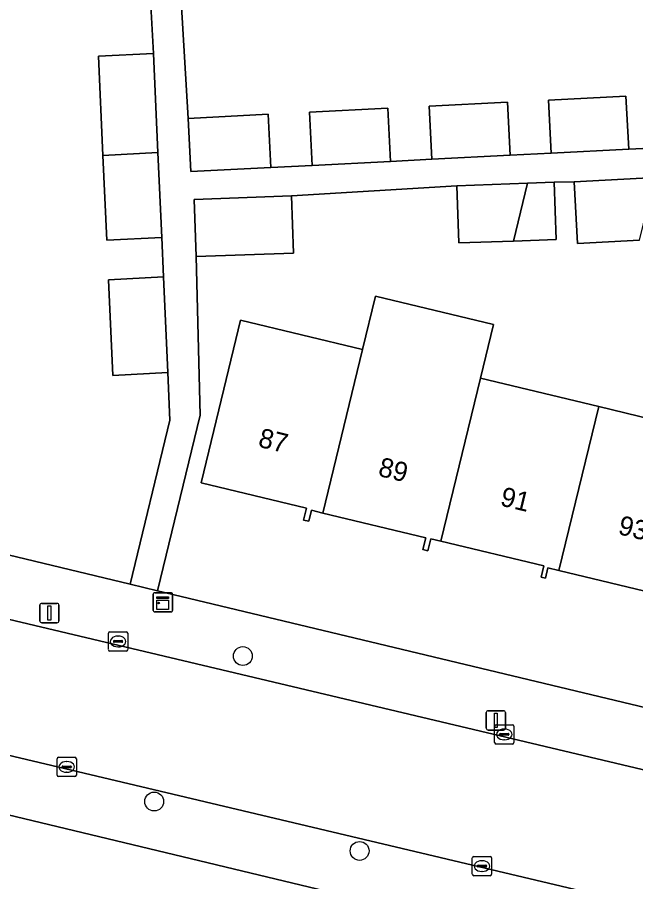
# Model space of a CAD drawing. Extents: x 161084 to 161928, y 385354 to 386522.
# Drawn here: x 161502.73 to 161534.78, y 385812.12 to 385856.95 of the extents above; entities that cross this region are included whole.
import ezdxf

# ---------------------------------------------------------------- set-up
doc = ezdxf.new("R2010")
doc.units = 0
for name, color, linetype in [('IMGEO_Boom', 7, 'Continuous'), ('IMGEO_Erf', 7, 'Continuous'), ('IMGEO_Kast', 7, 'Continuous'), ('IMGEO_Kolk', 7, 'Continuous'), ('IMGEO_Lichtmast', 7, 'Continuous'), ('IMGEO_Pand', 7, 'Continuous'), ('IMGEO_Pand_nummerreeks', 7, 'Continuous'), ('IMGEO_Rijbaan_lokaal_open', 7, 'Continuous'), ('IMGEO_Voetpad_open', 7, 'Continuous')]:
    doc.layers.add(name, color=color, linetype=linetype)

msp = doc.modelspace()

# ---------------------------------------------------------------- linework, layer by layer
at = {"layer": 'IMGEO_Boom'}
for centre in [(161514.416, 385823.825), (161509.821, 385816.279), (161520.468, 385813.719)]:
    msp.add_circle(centre, 0.489, dxfattribs=at)
at = {"layer": 'IMGEO_Erf'}
for points in [[(161506.934, 385854.937), (161509.78, 385855.065), (161509.655, 385857.555), (161506.823, 385857.407), (161506.599, 385862.364), (161506.389, 385867.019), (161509.152, 385867.17), (161508.883, 385872.876), (161500, 385872.415), (161490.05, 385871.898)], [(161535.975, 385862.032), (161529.783, 385861.708), (161523.592, 385861.384), (161523.778, 385857.833), (161517.586, 385857.51), (161517.4, 385861.061), (161511.04, 385860.728), (161511.573, 385851.707), (161515.731, 385851.918), (161515.872, 385849.16), (161518.017, 385849.269), (161517.873, 385852.027), (161521.929, 385852.233), (161522.069, 385849.475), (161524.21, 385849.584), (161524.065, 385852.342), (161528.13, 385852.548), (161528.271, 385849.791), (161530.401, 385849.899), (161530.257, 385852.656), (161534.274, 385852.86), (161534.414, 385850.102), (161536.594, 385850.213)], [(161491.085, 385831.751), (161500, 385829.611), (161508.577, 385827.552), (161510.638, 385836.052), (161510.526, 385838.535), (161507.682, 385838.381), (161507.458, 385843.339), (161510.302, 385843.488), (161510.21, 385845.525), (161507.365, 385845.396), (161507.167, 385849.778), (161506.934, 385854.937)], [(161534.982, 385845.393), (161531.764, 385845.217), (161531.589, 385848.417), (161530.545, 385848.394), (161530.651, 385845.425), (161528.451, 385845.347), (161525.613, 385845.245), (161525.507, 385848.214), (161516.935, 385847.687), (161517.041, 385844.719), (161512.002, 385844.539), (161512.203, 385836.317), (161509.996, 385827.212), (161535.75, 385821.031)], [(161536.123, 385826.981), (161530.797, 385828.268), (161530.224, 385828.406), (161530.094, 385827.866), (161529.871, 385827.92), (161530.01, 385828.495), (161524.682, 385829.782), (161524.152, 385829.91), (161524.001, 385829.282), (161523.745, 385829.343), (161523.892, 385829.953), (161518.554, 385831.242), (161517.98, 385831.381), (161517.842, 385830.811), (161517.568, 385830.877), (161517.715, 385831.487), (161512.262, 385832.804), (161513.436, 385837.665), (161514.3, 385841.242), (161520.613, 385839.717), (161521.283, 385842.49), (161527.407, 385841.011), (161526.737, 385838.238), (161532.86, 385836.759), (161539.18, 385835.232)], [(161552.134, 385803.608), (161500, 385816.134), (161468.662, 385823.663), (161467.677, 385819.591), (161472.782, 385818.395), (161477.719, 385817.238), (161482.825, 385816.041), (161481.015, 385808.32), (161480.733, 385808.386), (161478.616, 385800.838), (161474.075, 385801.922), (161474.608, 385803.969), (161472.106, 385804.648), (161473.328, 385809.863), (161470.914, 385810.429), (161469.677, 385805.411), (161468.399, 385800.226), (161466.047, 385800.778)]]:
    msp.add_lwpolyline(points, dxfattribs=at)
at = {"layer": 'IMGEO_Kast'}
for p, q in [((161509.771, 385826.184), (161509.771, 385827.025)), ((161509.771, 385827.025), (161509.771, 385826.184)), ((161509.846, 385827.109), (161510.687, 385827.109)), ((161510.687, 385827.109), (161509.846, 385827.109)), ((161510.771, 385827.034), (161510.771, 385826.193)), ((161510.771, 385826.193), (161510.771, 385827.034)), ((161510.696, 385826.109), (161509.855, 385826.109)), ((161509.855, 385826.109), (161510.696, 385826.109))]:
    msp.add_line(p, q, dxfattribs=at)
for points in [[(161509.966, 385826.899), (161510.566, 385826.899), (161510.566, 385826.814), (161509.966, 385826.814), (161509.966, 385826.899)], [(161509.966, 385826.724), (161510.566, 385826.724), (161510.566, 385826.235), (161509.966, 385826.235), (161509.966, 385826.724)]]:
    msp.add_lwpolyline(points, dxfattribs=at)
msp.add_circle((161510.05, 385826.573), 0.0377, dxfattribs=at)
for centre, start, end in [((161509.849, 385827.031), 92.4484, 184.2845), ((161509.849, 385827.031), 92.4484, 184.2845), ((161510.693, 385827.031), 2.4484, 94.2845), ((161510.693, 385827.031), 2.4484, 94.2845), ((161509.849, 385826.187), 182.4484, 274.2845), ((161509.849, 385826.187), 182.4484, 274.2845), ((161510.693, 385826.187), 272.4484, 4.2845), ((161510.693, 385826.187), 272.4484, 4.2845)]:
    msp.add_arc(centre, 0.0779, start, end, dxfattribs=at)
at = {"layer": 'IMGEO_Kolk'}
for p, q in [((161507.447, 385824.155), (161507.447, 385825.007)), ((161507.522, 385825.081), (161508.374, 385825.081)), ((161508.448, 385825.007), (161508.448, 385824.155)), ((161507.706, 385824.575), (161507.706, 385824.587)), ((161508.144, 385824.538), (161507.746, 385824.538)), ((161507.749, 385824.624), (161508.147, 385824.624)), ((161507.935, 385824.861), (161507.96, 385824.861)), ((161508.19, 385824.587), (161508.19, 385824.575)), ((161508.374, 385824.081), (161507.522, 385824.081)), ((161507.958, 385824.301), (161507.933, 385824.301)), ((161527.465, 385819.334), (161527.465, 385820.186)), ((161527.54, 385820.26), (161528.392, 385820.26)), ((161527.953, 385820.04), (161527.978, 385820.04)), ((161528.466, 385820.186), (161528.466, 385819.334)), ((161527.724, 385819.754), (161527.724, 385819.766)), ((161528.162, 385819.717), (161527.764, 385819.717)), ((161527.767, 385819.803), (161528.165, 385819.803)), ((161528.208, 385819.766), (161528.208, 385819.754)), ((161528.392, 385819.26), (161527.54, 385819.26)), ((161527.976, 385819.48), (161527.951, 385819.48)), ((161504.786, 385817.65), (161504.786, 385818.502)), ((161504.861, 385818.576), (161505.713, 385818.576)), ((161505.274, 385818.356), (161505.299, 385818.356)), ((161505.787, 385818.502), (161505.787, 385817.65)), ((161505.045, 385818.07), (161505.045, 385818.082)), ((161505.483, 385818.033), (161505.085, 385818.033)), ((161505.088, 385818.119), (161505.486, 385818.119)), ((161505.297, 385817.796), (161505.272, 385817.796)), ((161505.529, 385818.082), (161505.529, 385818.07)), ((161505.713, 385817.576), (161504.861, 385817.576)), ((161526.31, 385812.505), (161526.31, 385813.357)), ((161526.385, 385813.431), (161527.237, 385813.431)), ((161527.311, 385813.357), (161527.311, 385812.505)), ((161526.569, 385812.925), (161526.569, 385812.937)), ((161527.007, 385812.888), (161526.609, 385812.888)), ((161526.612, 385812.974), (161527.01, 385812.974)), ((161526.798, 385813.211), (161526.823, 385813.211)), ((161527.053, 385812.937), (161527.053, 385812.925)), ((161527.237, 385812.431), (161526.385, 385812.431)), ((161526.821, 385812.651), (161526.796, 385812.651))]:
    msp.add_line(p, q, dxfattribs=at)
for points in [[(161507.447, 385824.155), (161507.447, 385825.007)], [(161507.522, 385825.081), (161508.374, 385825.081)], [(161508.448, 385825.007), (161508.448, 385824.155)], [(161508.374, 385824.081), (161507.522, 385824.081)], [(161527.465, 385819.334), (161527.465, 385820.186)], [(161527.54, 385820.26), (161528.392, 385820.26)], [(161528.466, 385820.186), (161528.466, 385819.334)], [(161528.392, 385819.26), (161527.54, 385819.26)], [(161504.786, 385817.65), (161504.786, 385818.502)], [(161504.861, 385818.576), (161505.713, 385818.576)], [(161505.787, 385818.502), (161505.787, 385817.65)], [(161505.713, 385817.576), (161504.861, 385817.576)], [(161526.31, 385812.505), (161526.31, 385813.357)], [(161526.385, 385813.431), (161527.237, 385813.431)], [(161527.311, 385813.357), (161527.311, 385812.505)], [(161527.237, 385812.431), (161526.385, 385812.431)]]:
    msp.add_lwpolyline(points, dxfattribs=at)
for centre, radius, start, end in [((161507.524, 385825.005), 0.0765, 91.552, 178.448), ((161507.524, 385825.005), 0.0765, 91.552, 178.448), ((161508.372, 385825.005), 0.0765, 1.552, 88.448), ((161508.372, 385825.005), 0.0765, 1.552, 88.448), ((161507.746, 385824.584), 0.0403, 85.8775, 175.7526), ((161507.743, 385824.574), 0.0366, 178.938, 274.7102), ((161508.147, 385824.581), 0.043, 264.8664, 352.4533), ((161508.151, 385824.586), 0.0386, 1.7309, 96.639), ((161507.524, 385824.157), 0.0765, 181.552, 268.448), ((161507.524, 385824.157), 0.0765, 181.552, 268.448), ((161508.372, 385824.157), 0.0765, 271.552, 358.448), ((161508.372, 385824.157), 0.0765, 271.552, 358.448), ((161527.542, 385820.184), 0.0765, 91.552, 178.448), ((161527.542, 385820.184), 0.0765, 91.552, 178.448), ((161528.39, 385820.184), 0.0765, 1.552, 88.448), ((161528.39, 385820.184), 0.0765, 1.552, 88.448), ((161527.764, 385819.763), 0.0403, 85.8775, 175.7526), ((161527.761, 385819.753), 0.0366, 178.938, 274.7102), ((161528.165, 385819.76), 0.043, 264.8664, 352.4533), ((161528.169, 385819.765), 0.0386, 1.7309, 96.639), ((161527.542, 385819.336), 0.0765, 181.552, 268.448), ((161527.542, 385819.336), 0.0765, 181.552, 268.448), ((161528.39, 385819.336), 0.0765, 271.552, 358.448), ((161528.39, 385819.336), 0.0765, 271.552, 358.448), ((161504.863, 385818.5), 0.0765, 91.552, 178.448), ((161504.863, 385818.5), 0.0765, 91.552, 178.448), ((161505.711, 385818.5), 0.0765, 1.552, 88.448), ((161505.711, 385818.5), 0.0765, 1.552, 88.448), ((161505.085, 385818.079), 0.0403, 85.8775, 175.7526), ((161505.082, 385818.069), 0.0366, 178.938, 274.7102), ((161505.486, 385818.076), 0.043, 264.8664, 352.4533), ((161505.49, 385818.081), 0.0386, 1.7309, 96.639), ((161504.863, 385817.652), 0.0765, 181.552, 268.448), ((161504.863, 385817.652), 0.0765, 181.552, 268.448), ((161505.711, 385817.652), 0.0765, 271.552, 358.448), ((161505.711, 385817.652), 0.0765, 271.552, 358.448), ((161526.387, 385813.355), 0.0765, 91.552, 178.448), ((161526.387, 385813.355), 0.0765, 91.552, 178.448), ((161527.235, 385813.355), 0.0765, 1.552, 88.448), ((161527.235, 385813.355), 0.0765, 1.552, 88.448), ((161526.609, 385812.934), 0.0403, 85.8775, 175.7526), ((161526.606, 385812.924), 0.0366, 178.938, 274.7102), ((161527.01, 385812.931), 0.043, 264.8664, 352.4533), ((161527.014, 385812.936), 0.0386, 1.7309, 96.639), ((161526.387, 385812.507), 0.0765, 181.552, 268.448), ((161526.387, 385812.507), 0.0765, 181.552, 268.448), ((161527.235, 385812.507), 0.0765, 271.552, 358.448), ((161527.235, 385812.507), 0.0765, 271.552, 358.448)]:
    msp.add_arc(centre, radius, start, end, dxfattribs=at)
for centre, major_axis, ratio, start_param, end_param in [((161507.934, 385824.581), (-0.387, 0.002), 0.722429, 4.712389, 7.853982), ((161507.959, 385824.581), (-0.39, 0.002), 0.717154, 1.570796, 4.712389), ((161527.952, 385819.76), (-0.387, 0.002), 0.722429, 4.712389, 7.853982), ((161527.977, 385819.76), (-0.39, 0.002), 0.717154, 1.570796, 4.712389), ((161505.273, 385818.076), (-0.387, 0.002), 0.722429, 4.712389, 7.853982), ((161505.298, 385818.076), (-0.39, 0.002), 0.717154, 1.570796, 4.712389), ((161526.797, 385812.931), (-0.387, 0.002), 0.722429, 4.712389, 7.853982), ((161526.822, 385812.931), (-0.39, 0.002), 0.717154, 1.570796, 4.712389)]:
    msp.add_ellipse(centre, major_axis=major_axis, ratio=ratio, start_param=start_param, end_param=end_param, dxfattribs=at)
at = {"layer": 'IMGEO_Lichtmast'}
for p, q in [((161503.893, 385825.655), (161503.893, 385826.455)), ((161503.893, 385826.455), (161503.893, 385825.655)), ((161503.993, 385826.555), (161504.783, 385826.555)), ((161504.783, 385826.555), (161503.993, 385826.555)), ((161504.883, 385826.455), (161504.883, 385825.655)), ((161504.883, 385825.655), (161504.883, 385826.455)), ((161504.783, 385825.555), (161503.993, 385825.555)), ((161503.993, 385825.555), (161504.783, 385825.555)), ((161527.031, 385820.089), (161527.031, 385820.889)), ((161527.031, 385820.889), (161527.031, 385820.089)), ((161527.131, 385820.989), (161527.921, 385820.989)), ((161527.921, 385820.989), (161527.131, 385820.989)), ((161528.021, 385820.889), (161528.021, 385820.089)), ((161528.021, 385820.089), (161528.021, 385820.889)), ((161527.921, 385819.989), (161527.131, 385819.989)), ((161527.131, 385819.989), (161527.921, 385819.989))]:
    msp.add_line(p, q, dxfattribs=at)
for points in [[(161504.313, 385826.43), (161504.463, 385826.43), (161504.463, 385825.68), (161504.313, 385825.68), (161504.313, 385826.43)], [(161527.451, 385820.864), (161527.601, 385820.864), (161527.601, 385820.114), (161527.451, 385820.114), (161527.451, 385820.864)]]:
    msp.add_lwpolyline(points, dxfattribs=at)
for centre, start, end in [((161503.993, 385826.455), 90, 180), ((161503.993, 385826.455), 90, 180), ((161504.783, 385826.455), 0, 90), ((161504.783, 385826.455), 360, 90), ((161503.993, 385825.655), 180, 270), ((161503.993, 385825.655), 180, 270), ((161504.783, 385825.655), 270, 0), ((161504.783, 385825.655), 270, 0), ((161527.131, 385820.889), 90, 180), ((161527.131, 385820.889), 90, 180), ((161527.921, 385820.889), 0, 90), ((161527.921, 385820.889), 360, 90), ((161527.131, 385820.089), 180, 270), ((161527.131, 385820.089), 180, 270), ((161527.921, 385820.089), 270, 0), ((161527.921, 385820.089), 270, 0)]:
    msp.add_arc(centre, 0.1, start, end, dxfattribs=at)
at = {"layer": 'IMGEO_Pand'}
for points in [[(161509.78, 385855.065), (161506.934, 385854.937), (161507.167, 385849.778), (161510.011, 385849.93)], [(161530.257, 385852.656), (161530.401, 385849.899), (161534.414, 385850.102), (161534.274, 385852.86)], [(161524.065, 385852.342), (161524.21, 385849.584), (161528.271, 385849.791), (161528.13, 385852.548)], [(161511.573, 385851.707), (161511.713, 385848.949), (161515.872, 385849.16), (161515.731, 385851.918)], [(161517.873, 385852.027), (161518.017, 385849.269), (161522.069, 385849.475), (161521.929, 385852.233)], [(161510.011, 385849.93), (161507.167, 385849.778), (161507.365, 385845.396), (161510.21, 385845.525)], [(161529.174, 385848.345), (161525.507, 385848.214), (161525.613, 385845.245), (161528.451, 385845.347)], [(161528.451, 385845.347), (161530.651, 385845.425), (161530.545, 385848.394), (161529.174, 385848.345)], [(161535.766, 385848.644), (161531.589, 385848.417), (161531.764, 385845.217), (161534.982, 385845.393)], [(161512.002, 385844.539), (161517.041, 385844.719), (161516.935, 385847.687), (161511.896, 385847.507)], [(161510.302, 385843.488), (161507.458, 385843.339), (161507.682, 385838.381), (161510.526, 385838.535)], [(161526.737, 385838.238), (161527.407, 385841.011), (161521.283, 385842.49), (161520.613, 385839.717), (161518.554, 385831.242), (161523.892, 385829.953), (161523.745, 385829.343), (161524.001, 385829.282), (161524.152, 385829.91), (161524.682, 385829.782)], [(161520.613, 385839.717), (161514.3, 385841.242), (161513.436, 385837.665), (161512.262, 385832.804), (161517.715, 385831.487), (161517.568, 385830.877), (161517.842, 385830.811), (161517.98, 385831.381), (161518.554, 385831.242)], [(161532.86, 385836.759), (161526.737, 385838.238), (161524.682, 385829.782), (161530.01, 385828.495), (161529.871, 385827.92), (161530.094, 385827.866), (161530.224, 385828.406), (161530.797, 385828.268)], [(161530.797, 385828.268), (161536.123, 385826.981), (161535.985, 385826.407), (161536.253, 385826.342), (161536.397, 385826.937), (161537.133, 385826.759), (161538.307, 385831.62), (161539.18, 385835.232), (161532.86, 385836.759)]]:
    msp.add_lwpolyline(points, close=True, dxfattribs=at)
at = {"layer": 'IMGEO_Rijbaan_lokaal_open'}
for points in [[(161322.316, 385868.902), (161318.268, 385869.886), (161310.394, 385871.792), (161308.736, 385864.946), (161339.719, 385857.509), (161351.902, 385854.625), (161361.37, 385852.342), (161406.44, 385841.585), (161439.496, 385833.681), (161487.09, 385822.28), (161490.645, 385821.437), (161540.178, 385809.69), (161553.334, 385806.533), (161560.913, 385804.952), (161564.397, 385804.459), (161572.843, 385803.627), (161581.329, 385803.552), (161583.838, 385803.676), (161586.385, 385803.89), (161616.338, 385805.286)], [(161556.18, 385812.95), (161487.869, 385829.144), (161469.802, 385833.663), (161469.483, 385833.788), (161447.797, 385838.953)]]:
    msp.add_lwpolyline(points, dxfattribs=at)
at = {"layer": 'IMGEO_Voetpad_open'}
for points in [[(161536.594, 385850.213), (161534.414, 385850.102), (161530.401, 385849.899), (161528.271, 385849.791), (161524.21, 385849.584), (161522.069, 385849.475), (161518.017, 385849.269), (161515.872, 385849.16), (161511.713, 385848.949), (161511.573, 385851.707), (161511.04, 385860.728)], [(161509.655, 385857.555), (161509.78, 385855.065), (161510.011, 385849.93), (161510.21, 385845.525), (161510.302, 385843.488), (161510.526, 385838.535), (161510.638, 385836.052), (161508.577, 385827.552), (161509.996, 385827.212), (161512.203, 385836.317), (161512.002, 385844.539), (161511.896, 385847.507), (161516.935, 385847.687), (161525.507, 385848.214), (161529.174, 385848.345), (161530.545, 385848.394), (161531.589, 385848.417), (161535.766, 385848.644)], [(161353.49, 385851.125), (161378.321, 385845.368), (161386.576, 385843.385), (161388.04, 385843.033), (161438.833, 385830.83), (161466.809, 385824.108), (161468.662, 385823.663), (161500, 385816.134), (161552.134, 385803.608)], [(161616.338, 385805.286), (161586.385, 385803.89), (161583.838, 385803.676), (161581.329, 385803.552), (161572.843, 385803.627), (161564.397, 385804.459), (161560.913, 385804.952), (161553.334, 385806.533), (161540.178, 385809.69), (161490.645, 385821.437), (161487.09, 385822.28), (161439.496, 385833.681), (161406.44, 385841.585)], [(161509.996, 385827.212), (161508.577, 385827.552), (161500, 385829.611), (161491.085, 385831.751)], [(161487.869, 385829.144), (161556.18, 385812.95)], [(161553.352, 385816.807), (161537.173, 385820.69), (161535.75, 385821.031), (161509.996, 385827.212)]]:
    msp.add_lwpolyline(points, dxfattribs=at)

# ---------------------------------------------------------------- texts
at = {"layer": 'IMGEO_Pand_nummerreeks'}
for s, rotation, p in [('87', 346.3389, (161515.163, 385834.691)), ('89', 346.3407, (161521.381, 385833.18)), ('91', 346.3389, (161527.708, 385831.643)), ('93', 346.3389, (161533.816, 385830.158))]:
    msp.add_text(s, height=1, rotation=rotation, dxfattribs=at).set_placement(p)

doc.saveas('drawing.dxf')
